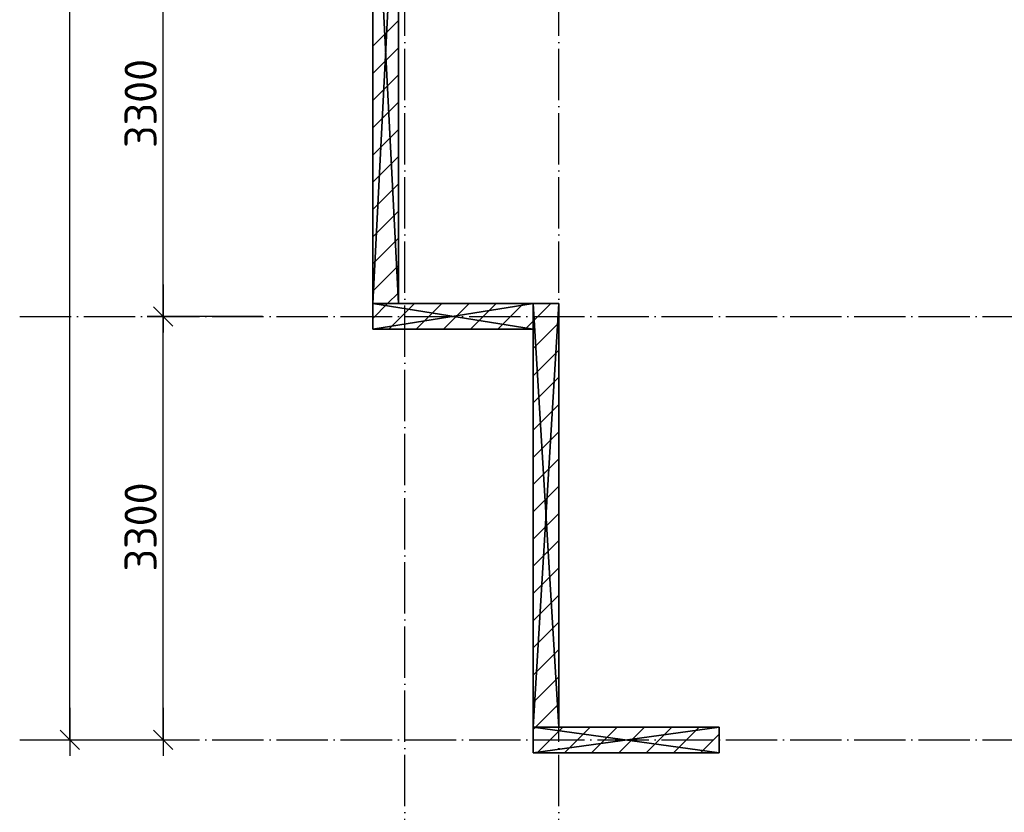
# Model space of a CAD drawing. Header units: millimetres. Extents: x 40580 to 559114, y -343730 to 81020.
# Tile 607 of 656: x 492628 to 500298, y -80731 to -74555. Entities that reach past the tile are written whole.
import ezdxf

# ---------------------------------------------------------------- set-up
doc = ezdxf.new("R2010")
doc.units = ezdxf.units.MM
doc.linetypes.add('______11', pattern=[500, 400, -50, 0, -50])
doc.linetypes.add('______5', pattern=[1100, 800, -100, 100, -100])
for name, color, linetype in [('____________', 7, 'Continuous'), ('_____________1', 7, 'Continuous'), ('___________________', 253, '______5')]:
    doc.layers.add(name, color=color, linetype=linetype)
doc.styles.add('ISOCPEUR', font='isocpeur.ttf')

# ---------------------------------------------------------------- blocks, each defined once
blk = doc.blocks.new('ALL_ML_STRICH')
at = {"color": 0, "linetype": 'ByBlock', "lineweight": -2}
for p, q in [((0, -0.5), (0, 0.5)), ((-1, 0), (0.5, 0)), ((-0.3, -0.3), (0.3, 0.3))]:
    blk.add_line(p, q, dxfattribs=at)

msp = doc.modelspace()

# ---------------------------------------------------------------- linework, layer by layer
at = {"layer": '____________', "color": 7, "linetype": 'Continuous'}
for p, q in [((493019.1, -80167.5), (493019.1, -59127.5)), ((493744.6, -76867.5), (493744.6, -73567.5)), ((493744.6, -80167.5), (493744.6, -76867.5))]:
    msp.add_line(p, q, dxfattribs=at)
at = {"layer": '____________', "color": 251, "linetype": 'Continuous'}
for p, q in [((494520.2, -76867.5), (493744.6, -76867.5)), ((494520.2, -76867.5), (493744.6, -76867.5)), ((492777.7, -80167.5), (493019.1, -80167.5)), ((493347.7, -80167.5), (493744.6, -80167.5))]:
    msp.add_line(p, q, dxfattribs=at)
at = {"layer": '_____________1', "color": 253, "linetype": '______5'}
for p, q in [((495377.7, -74760.9), (495577.7, -74560.9)), ((495377.7, -75185.1), (495577.7, -74985.1)), ((495377.7, -75609.4), (495577.7, -75409.4)), ((495377.7, -76033.7), (495577.7, -75833.7)), ((495377.7, -76457.9), (495577.7, -76257.9)), ((495492.4, -76767.5), (495577.7, -76682.2)), ((495377.7, -76882.2), (495492.4, -76767.5)), ((495716.7, -76967.5), (495916.7, -76767.5)), ((496140.9, -76967.5), (496340.9, -76767.5)), ((496627.7, -76905), (496765.2, -76767.5)), ((496565.2, -76967.5), (496627.7, -76905)), ((496627.7, -77329.2), (496827.7, -77129.2)), ((496627.7, -77753.5), (496827.7, -77553.5)), ((496627.7, -78177.8), (496827.7, -77977.8)), ((496627.7, -78602), (496827.7, -78402)), ((496627.7, -79026.3), (496827.7, -78826.3)), ((496627.7, -79450.6), (496827.7, -79250.6)), ((496627.7, -79874.8), (496827.7, -79674.8)), ((496659.3, -80267.5), (496859.3, -80067.5)), ((497083.6, -80267.5), (497283.6, -80067.5)), ((497507.8, -80267.5), (497707.8, -80067.5)), ((497932.1, -80267.5), (498077.7, -80121.9))]:
    msp.add_line(p, q, dxfattribs=at)
at = {"layer": '_____________1', "color": 253, "linetype": '______11'}
for p, q in [((495377.7, -74973), (495577.7, -74773)), ((495377.7, -75397.3), (495577.7, -75197.3)), ((495377.7, -75821.5), (495577.7, -75621.5)), ((495377.7, -76245.8), (495577.7, -76045.8)), ((495377.7, -76670.1), (495577.7, -76470.1)), ((495504.5, -76967.5), (495704.5, -76767.5)), ((495928.8, -76967.5), (496128.8, -76767.5)), ((496353.1, -76967.5), (496553.1, -76767.5)), ((496627.7, -77117.1), (496827.7, -76917.1)), ((496627.7, -77541.4), (496827.7, -77341.4)), ((496627.7, -77965.6), (496827.7, -77765.6)), ((496627.7, -78389.9), (496827.7, -78189.9)), ((496627.7, -78814.2), (496827.7, -78614.2)), ((496627.7, -79238.4), (496827.7, -79038.4)), ((496627.7, -79662.7), (496827.7, -79462.7)), ((496647.2, -80067.5), (496827.7, -79887)), ((496627.7, -80087), (496647.2, -80067.5)), ((496871.4, -80267.5), (497071.4, -80067.5)), ((497295.7, -80267.5), (497495.7, -80067.5)), ((497720, -80267.5), (497920, -80067.5))]:
    msp.add_line(p, q, dxfattribs=at)
at = {"layer": '___________________', "color": 253, "linetype": '______11'}
for p, q in [((495627.7, -81683.2), (495627.7, -56580.9)), ((495627.7, -81683.2), (495627.7, -56580.9)), ((496827.7, -81683.2), (496827.7, -56580.9)), ((496827.7, -81683.2), (496827.7, -56580.9)), ((492627.7, -76867.5), (492627.7, -76867.5)), ((492627.7, -76867.5), (510527.7, -76867.5)), ((492627.7, -76867.5), (492627.7, -76867.5)), ((492627.7, -76867.5), (510527.7, -76867.5)), ((492627.7, -80167.5), (492627.7, -80167.5)), ((492627.7, -80167.5), (510527.7, -80167.5)), ((492627.7, -80167.5), (492627.7, -80167.5)), ((492627.7, -80167.5), (510527.7, -80167.5))]:
    msp.add_line(p, q, dxfattribs=at)

# ---------------------------------------------------------------- block references
at = {"layer": '____________', "color": 7, "linetype": 'Continuous', "xscale": 250, "yscale": 250, "zscale": 250}
for p, rotation in [((493744.6, -76867.5), 270), ((493744.6, -76867.5), 90), ((493019.1, -80167.5), 270), ((493744.6, -80167.5), 270)]:
    msp.add_blockref('ALL_ML_STRICH', p, dxfattribs=dict(at, rotation=rotation))

# ---------------------------------------------------------------- texts
at = {"layer": '____________', "color": 7, "style": 'ISOCPEUR'}
for p in [(493694.6, -75555), (493694.6, -78855)]:
    msp.add_text('3300', height=250, rotation=90, dxfattribs=at).set_placement(p)

# ---------------------------------------------------------------- meshes
at = {"layer": '_____________1', "color": 7, "linetype": 'Continuous'}
mesh = msp.add_polyface(dxfattribs=at)
corners = [(495377.7, -72847.5, -3800), (495377.7, -76767.5, -3800), (495377.7, -76767.5, -350), (495377.7, -72847.5, -350)]
mesh.append_faces([[corners[k] for k in face] for face in [(1, 2, 0)]], dxfattribs={"vtx1": -1, "color": 7})
mesh.append_faces([[corners[k] for k in face] for face in [(2, 3, 0)]], dxfattribs={"vtx2": -1, "color": 7})
mesh = msp.add_polyface(dxfattribs=at)
corners = [(495377.7, -76767.5, -350), (495577.7, -76767.5, -350), (495577.7, -72847.5, -350), (495377.7, -72847.5, -350)]
mesh.append_faces([[corners[k] for k in face] for face in [(1, 2, 0)]], dxfattribs={"vtx1": -1, "color": 7})
mesh.append_faces([[corners[k] for k in face] for face in [(2, 3, 0)]], dxfattribs={"vtx2": -1, "color": 7})
mesh = msp.add_polyface(dxfattribs=at)
corners = [(495577.7, -76767.5, -3800), (495377.7, -76767.5, -3800), (495377.7, -72847.5, -3800), (495577.7, -72847.5, -3800)]
mesh.append_faces([[corners[k] for k in face] for face in [(1, 2, 0)]], dxfattribs={"vtx1": -1, "color": 7})
mesh.append_faces([[corners[k] for k in face] for face in [(2, 3, 0)]], dxfattribs={"vtx2": -1, "color": 7})
mesh = msp.add_polyface(dxfattribs=at)
corners = [(495577.7, -76767.5, -3800), (495577.7, -72847.5, -3800), (495577.7, -72847.5, -350), (495577.7, -76767.5, -350)]
mesh.append_faces([[corners[k] for k in face] for face in [(1, 2, 0)]], dxfattribs={"vtx1": -1, "color": 7})
mesh.append_faces([[corners[k] for k in face] for face in [(2, 3, 0)]], dxfattribs={"vtx2": -1, "color": 7})
mesh = msp.add_polyface(dxfattribs=at)
corners = [(495377.7, -76767.5, -3800), (495377.7, -76967.5, -3800), (495377.7, -76967.5, -350), (495377.7, -76767.5, -350)]
mesh.append_faces([[corners[k] for k in face] for face in [(1, 2, 0)]], dxfattribs={"vtx1": -1, "color": 7})
mesh.append_faces([[corners[k] for k in face] for face in [(2, 3, 0)]], dxfattribs={"vtx2": -1, "color": 7})
mesh = msp.add_polyface(dxfattribs=at)
corners = [(496627.7, -76767.5, -3800), (495377.7, -76767.5, -3800), (495377.7, -76767.5, -350), (496627.7, -76767.5, -350)]
mesh.append_faces([[corners[k] for k in face] for face in [(1, 2, 0)]], dxfattribs={"vtx1": -1, "color": 7})
mesh.append_faces([[corners[k] for k in face] for face in [(2, 3, 0)]], dxfattribs={"vtx2": -1, "color": 7})
mesh = msp.add_polyface(dxfattribs=at)
corners = [(496627.7, -76967.5, -350), (496627.7, -76767.5, -350), (495377.7, -76767.5, -350), (495377.7, -76967.5, -350)]
mesh.append_faces([[corners[k] for k in face] for face in [(1, 2, 0)]], dxfattribs={"vtx1": -1, "color": 7})
mesh.append_faces([[corners[k] for k in face] for face in [(2, 3, 0)]], dxfattribs={"vtx2": -1, "color": 7})
mesh = msp.add_polyface(dxfattribs=at)
corners = [(496627.7, -76767.5, -3800), (496627.7, -76967.5, -3800), (495377.7, -76967.5, -3800), (495377.7, -76767.5, -3800)]
mesh.append_faces([[corners[k] for k in face] for face in [(1, 2, 0)]], dxfattribs={"vtx1": -1, "color": 7})
mesh.append_faces([[corners[k] for k in face] for face in [(2, 3, 0)]], dxfattribs={"vtx2": -1, "color": 7})
mesh = msp.add_polyface(dxfattribs=at)
corners = [(495377.7, -76767.5, -3800), (495577.7, -76767.5, -3800), (495577.7, -76767.5, -350), (495377.7, -76767.5, -350)]
mesh.append_faces([[corners[k] for k in face] for face in [(1, 2, 0)]], dxfattribs={"vtx1": -1, "color": 7})
mesh.append_faces([[corners[k] for k in face] for face in [(2, 3, 0)]], dxfattribs={"vtx2": -1, "color": 7})
mesh = msp.add_polyface(dxfattribs=at)
corners = [(496627.7, -76767.5, -3800), (496627.7, -80067.5, -3800), (496627.7, -80067.5, -350), (496627.7, -76767.5, -350)]
mesh.append_faces([[corners[k] for k in face] for face in [(1, 2, 0)]], dxfattribs={"vtx1": -1, "color": 7})
mesh.append_faces([[corners[k] for k in face] for face in [(2, 3, 0)]], dxfattribs={"vtx2": -1, "color": 7})
mesh = msp.add_polyface(dxfattribs=at)
corners = [(496827.7, -76767.5, -3800), (496627.7, -76767.5, -3800), (496627.7, -76767.5, -350), (496827.7, -76767.5, -350)]
mesh.append_faces([[corners[k] for k in face] for face in [(1, 2, 0)]], dxfattribs={"vtx1": -1, "color": 7})
mesh.append_faces([[corners[k] for k in face] for face in [(2, 3, 0)]], dxfattribs={"vtx2": -1, "color": 7})
mesh = msp.add_polyface(dxfattribs=at)
corners = [(496627.7, -80067.5, -350), (496827.7, -80067.5, -350), (496827.7, -76767.5, -350), (496627.7, -76767.5, -350)]
mesh.append_faces([[corners[k] for k in face] for face in [(1, 2, 0)]], dxfattribs={"vtx1": -1, "color": 7})
mesh.append_faces([[corners[k] for k in face] for face in [(2, 3, 0)]], dxfattribs={"vtx2": -1, "color": 7})
mesh = msp.add_polyface(dxfattribs=at)
corners = [(496827.7, -80067.5, -3800), (496627.7, -80067.5, -3800), (496627.7, -76767.5, -3800), (496827.7, -76767.5, -3800)]
mesh.append_faces([[corners[k] for k in face] for face in [(1, 2, 0)]], dxfattribs={"vtx1": -1, "color": 7})
mesh.append_faces([[corners[k] for k in face] for face in [(2, 3, 0)]], dxfattribs={"vtx2": -1, "color": 7})
mesh = msp.add_polyface(dxfattribs=at)
corners = [(496627.7, -76967.5, -3800), (496627.7, -76767.5, -3800), (496627.7, -76767.5, -350), (496627.7, -76967.5, -350)]
mesh.append_faces([[corners[k] for k in face] for face in [(1, 2, 0)]], dxfattribs={"vtx1": -1, "color": 7})
mesh.append_faces([[corners[k] for k in face] for face in [(2, 3, 0)]], dxfattribs={"vtx2": -1, "color": 7})
mesh = msp.add_polyface(dxfattribs=at)
corners = [(496827.7, -80067.5, -3800), (496827.7, -76767.5, -3800), (496827.7, -76767.5, -350), (496827.7, -80067.5, -350)]
mesh.append_faces([[corners[k] for k in face] for face in [(1, 2, 0)]], dxfattribs={"vtx1": -1, "color": 7})
mesh.append_faces([[corners[k] for k in face] for face in [(2, 3, 0)]], dxfattribs={"vtx2": -1, "color": 7})
mesh = msp.add_polyface(dxfattribs=at)
corners = [(495377.7, -76967.5, -3800), (496627.7, -76967.5, -3800), (496627.7, -76967.5, -350), (495377.7, -76967.5, -350)]
mesh.append_faces([[corners[k] for k in face] for face in [(1, 2, 0)]], dxfattribs={"vtx1": -1, "color": 7})
mesh.append_faces([[corners[k] for k in face] for face in [(2, 3, 0)]], dxfattribs={"vtx2": -1, "color": 7})
mesh = msp.add_polyface(dxfattribs=at)
corners = [(496627.7, -80067.5, -3800), (496827.7, -80067.5, -3800), (496827.7, -80067.5, -350), (496627.7, -80067.5, -350)]
mesh.append_faces([[corners[k] for k in face] for face in [(1, 2, 0)]], dxfattribs={"vtx1": -1, "color": 7})
mesh.append_faces([[corners[k] for k in face] for face in [(2, 3, 0)]], dxfattribs={"vtx2": -1, "color": 7})
mesh = msp.add_polyface(dxfattribs=at)
corners = [(496627.7, -80067.5, -3800), (496627.7, -80267.5, -3800), (496627.7, -80267.5, -350), (496627.7, -80067.5, -350)]
mesh.append_faces([[corners[k] for k in face] for face in [(1, 2, 0)]], dxfattribs={"vtx1": -1, "color": 7})
mesh.append_faces([[corners[k] for k in face] for face in [(2, 3, 0)]], dxfattribs={"vtx2": -1, "color": 7})
mesh = msp.add_polyface(dxfattribs=at)
corners = [(498077.7, -80067.5, -3800), (496627.7, -80067.5, -3800), (496627.7, -80067.5, -350), (498077.7, -80067.5, -350)]
mesh.append_faces([[corners[k] for k in face] for face in [(1, 2, 0)]], dxfattribs={"vtx1": -1, "color": 7})
mesh.append_faces([[corners[k] for k in face] for face in [(2, 3, 0)]], dxfattribs={"vtx2": -1, "color": 7})
mesh = msp.add_polyface(dxfattribs=at)
corners = [(498077.7, -80267.5, -350), (498077.7, -80067.5, -350), (496627.7, -80067.5, -350), (496627.7, -80267.5, -350)]
mesh.append_faces([[corners[k] for k in face] for face in [(1, 2, 0)]], dxfattribs={"vtx1": -1, "color": 7})
mesh.append_faces([[corners[k] for k in face] for face in [(2, 3, 0)]], dxfattribs={"vtx2": -1, "color": 7})
mesh = msp.add_polyface(dxfattribs=at)
corners = [(498077.7, -80067.5, -3800), (498077.7, -80267.5, -3800), (496627.7, -80267.5, -3800), (496627.7, -80067.5, -3800)]
mesh.append_faces([[corners[k] for k in face] for face in [(1, 2, 0)]], dxfattribs={"vtx1": -1, "color": 7})
mesh.append_faces([[corners[k] for k in face] for face in [(2, 3, 0)]], dxfattribs={"vtx2": -1, "color": 7})
mesh = msp.add_polyface(dxfattribs=at)
corners = [(498077.7, -80267.5, -3800), (498077.7, -80067.5, -3800), (498077.7, -80067.5, -350), (498077.7, -80267.5, -350)]
mesh.append_faces([[corners[k] for k in face] for face in [(1, 2, 0)]], dxfattribs={"vtx1": -1, "color": 7})
mesh.append_faces([[corners[k] for k in face] for face in [(2, 3, 0)]], dxfattribs={"vtx2": -1, "color": 7})
mesh = msp.add_polyface(dxfattribs=at)
corners = [(496627.7, -80267.5, -3800), (498077.7, -80267.5, -3800), (498077.7, -80267.5, -350), (496627.7, -80267.5, -350)]
mesh.append_faces([[corners[k] for k in face] for face in [(1, 2, 0)]], dxfattribs={"vtx1": -1, "color": 7})
mesh.append_faces([[corners[k] for k in face] for face in [(2, 3, 0)]], dxfattribs={"vtx2": -1, "color": 7})

doc.saveas('drawing.dxf')
